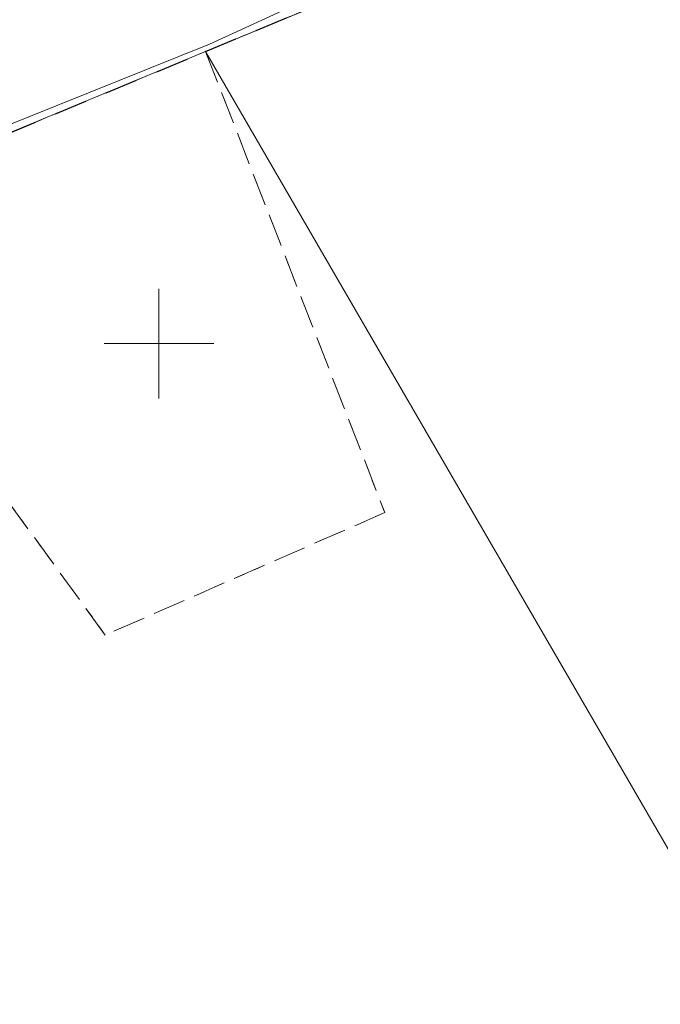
# Model space of a CAD drawing. Extents: x 5474185 to 5474933, y 5916077 to 5916824.
# Tile 266 of 271: x 5474644 to 5474673, y 5916470 to 5916515. Entities that reach past the tile are written whole.
import ezdxf

# ---------------------------------------------------------------- set-up
doc = ezdxf.new("R2010")
doc.units = 0
for name, pattern in [('PRZER1-1', [1, 0.5, -0.5]), ('PRZER3-1', [2, 1.5, -0.5]), ('PRZER3-2', [2.5, 1.5, -1])]:
    doc.linetypes.add(name, pattern=pattern)
for name, color, linetype, lineweight in [('GEPPGO', 253, 'CONTINUOUS', 18), ('GESDZI', 253, 'CONTINUOUS', 18), ('GESJOB', 253, 'CONTINUOUS', 35), ('GESKKL', 253, 'CONTINUOUS', 18), ('GESUZY', 253, 'CONTINUOUS', 18), ('GULGPR', 254, 'CONTINUOUS', 18), ('Ramka sekcyjna', 253, 'CONTINUOUS', 18)]:
    doc.layers.add(name, color=color, linetype=linetype, lineweight=lineweight)

msp = doc.modelspace()

# ---------------------------------------------------------------- hatches: boundary and pattern name
at = {"layer": 'GEPPGO'}
msp.add_hatch(color=256, dxfattribs=at).paths.add_polyline_path([(5474652.13, 5916513.285), (5474652.116094, 5916513.287202), (5474652.10355, 5916513.293594), (5474652.093594, 5916513.30355), (5474652.087202, 5916513.316094), (5474652.085, 5916513.33), (5474652.087202, 5916513.343906), (5474652.093594, 5916513.35645), (5474652.10355, 5916513.366406), (5474652.116094, 5916513.372798), (5474652.13, 5916513.375), (5474652.143906, 5916513.372798), (5474652.15645, 5916513.366406), (5474652.166406, 5916513.35645), (5474652.172798, 5916513.343906), (5474652.175, 5916513.33), (5474652.172798, 5916513.316094), (5474652.166406, 5916513.30355), (5474652.15645, 5916513.293594), (5474652.143906, 5916513.287202)])

# ---------------------------------------------------------------- linework, layer by layer
at = {"layer": 'GESDZI', "linetype": 'Continuous', "lineweight": 13}
for p, q in [((5474652.13, 5916513.33, 10.22), (5474669.66, 5916520.59, 10.22)), ((5474594.48, 5916489.42, 10.22), (5474652.13, 5916513.33, 10.22)), ((5474652.13, 5916513.33, 10.22), (5474594.48, 5916489.42, 10.22)), ((5474718.31, 5916399.22, 10.22), (5474652.13, 5916513.33, 10.22))]:
    msp.add_line(p, q, dxfattribs=at)
at = {"layer": 'GESJOB', "linetype": 'PRZER3-2', "lineweight": 30}
for p, q in [((5474652.13, 5916513.33, 10.22), (5474669.66, 5916520.59, 10.22)), ((5474652.13, 5916513.33, 10.22), (5474669.66, 5916520.59, 10.22)), ((5474594.48, 5916489.42, 10.22), (5474652.13, 5916513.33, 10.22)), ((5474594.48, 5916489.42, 10.22), (5474652.13, 5916513.33, 10.22))]:
    msp.add_line(p, q, dxfattribs=at)
at = {"layer": 'GESKKL', "linetype": 'PRZER3-1', "lineweight": 13}
for p, q in [((5474669.66, 5916520.59, 10.06), (5474652.13, 5916513.33, 10.06)), ((5474652.13, 5916513.33, 10.06), (5474660.31, 5916492.29, 10.06)), ((5474647.55, 5916486.7, 10.06), (5474635.89, 5916502.71, 10.06)), ((5474660.31, 5916492.29, 10.06), (5474647.55, 5916486.7, 10.06))]:
    msp.add_line(p, q, dxfattribs=at)
at = {"layer": 'GESUZY', "linetype": 'PRZER1-1', "lineweight": 13}
for p, q in [((5474652.13, 5916513.33, 10.08), (5474669.66, 5916520.59, 10.08)), ((5474669.66, 5916520.59, 10.08), (5474652.13, 5916513.33, 10.08)), ((5474636.09, 5916506.68, 10.08), (5474652.13, 5916513.33, 10.08)), ((5474652.13, 5916513.33, 10.08), (5474660.31, 5916492.29, 10.08)), ((5474647.55, 5916486.7, 10.08), (5474635.89, 5916502.71, 10.08)), ((5474660.31, 5916492.29, 10.08), (5474647.55, 5916486.7, 10.08))]:
    msp.add_line(p, q, dxfattribs=at)
at = {"layer": 'GULGPR', "linetype": 'Continuous', "lineweight": 13}
for p, q in [((5474652.31, 5916513.66, 10.14), (5474658.63, 5916516.58, 10.14)), ((5474636.74, 5916507.41, 10.14), (5474652.31, 5916513.66, 10.14))]:
    msp.add_line(p, q, dxfattribs=at)
at = {"layer": 'Ramka sekcyjna', "linetype": 'Continuous', "lineweight": 18, "elevation": 100, "flags": 128}
for points in [[(5474650, 5916500), (5474650, 5916502.5)], [(5474652.5, 5916500), (5474647.5, 5916500)], [(5474652.5, 5916500), (5474647.5, 5916500)], [(5474650, 5916500), (5474650, 5916497.5)]]:
    msp.add_lwpolyline(points, dxfattribs=at)

doc.saveas('drawing.dxf')
